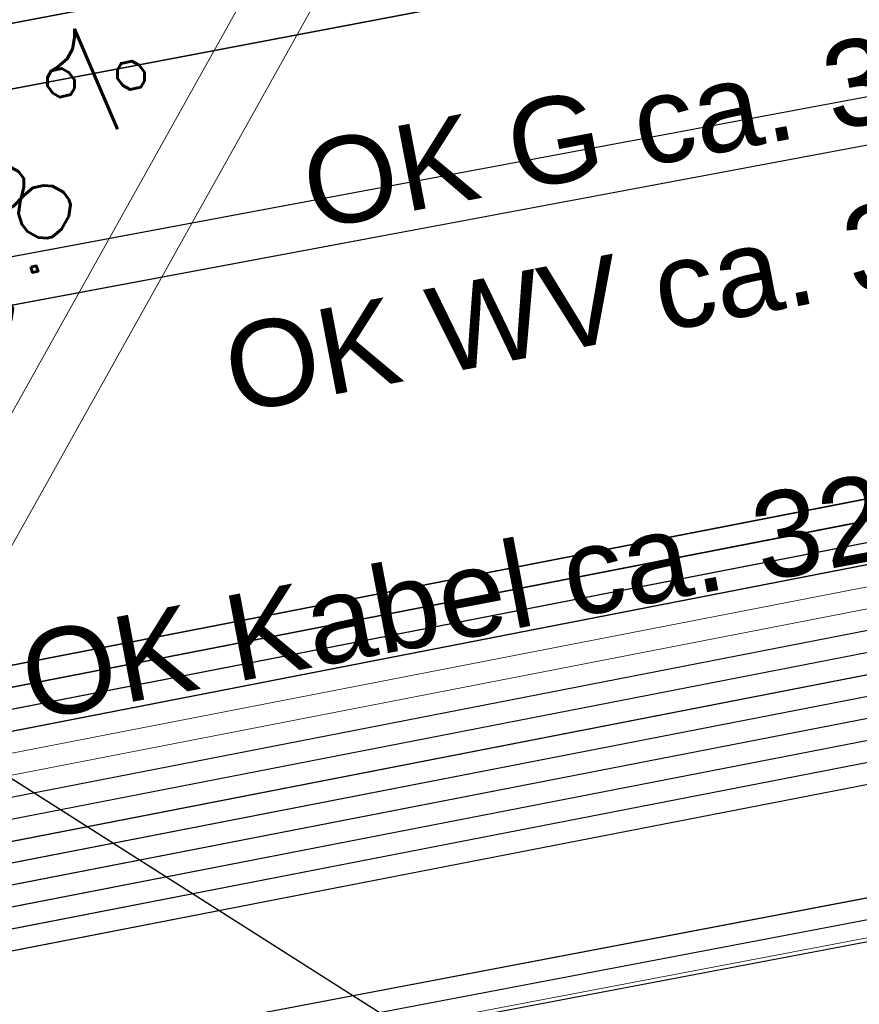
# Model space of a CAD drawing. Header units: metres. Extents: x -502 to 161, y -108 to 174.
# Tile 407 of 656: x -117.24 to -115.3, y -26.18 to -23.89. Entities that reach past the tile are written whole.
import ezdxf

# ---------------------------------------------------------------- set-up
doc = ezdxf.new("R2010")
doc.units = ezdxf.units.M
doc.header["$LTSCALE"] = 0.1
doc.linetypes.add('237', pattern=[93, 75, -18])
for name, color, linetype in [('BRI31-005.05-5p02-Koordinierung Lageplan 4. BA ZOB West 2022-06-15', 7, 'Continuous'), ('BRI31-005.06-5f07-Koordinierung Lageplan 4. BA ZOB Fernbusbahnh', 7, 'Continuous'), ('BRI32-005.02-5f05-Koordinierung Schemaplan 4 BA ZOB Teilbereich', 7, 'Continuous'), ('BRI32-005.03-5f06-Koordinierung Schemaplan 4 BA ZOB Teilbereich 2 Ost - Bahnhofsallee 2023-01-21', 7, 'Continuous')]:
    doc.layers.add(name, color=color, linetype=linetype)
doc.styles.add('Arial', font='arial.ttf')
doc.styles.add('Txt', font='txt_____.ttf')

msp = doc.modelspace()

# ---------------------------------------------------------------- linework, layer by layer
at = {"layer": 'BRI31-005.05-5p02-Koordinierung Lageplan 4. BA ZOB West 2022-06-15', "color": 1, "linetype": 'Continuous', "lineweight": 25, "true_color": 0xff0000, "transparency": 33554687}
msp.add_line((-117.5471, -25.472), (-114.1509, -27.6314), dxfattribs=at)
at = {"layer": 'BRI31-005.05-5p02-Koordinierung Lageplan 4. BA ZOB West 2022-06-15', "color": 6, "linetype": 'Continuous', "lineweight": 25, "true_color": 0xff00ff, "transparency": 33554687, "flags": 128}
for points in [[(-12.8197, -7.1584), (-13.0948, -7.1684), (-17.6753, -7.3484), (-25.0233, -7.7685), (-29.4119, -8.0888), (-36.588, -9.7298), (-36.8022, -9.7791), (-48.761, -11.229), (-54.8582, -12.3594), (-60.5568, -13.5195), (-72.2392, -15.9794), (-83.9386, -18.0493), (-95.7552, -20.2994), (-107.5641, -22.6294), (-119.3715, -24.8394), (-124.8625, -26.009), (-126.093, -26.1489), (-127.2478, -26.3291), (-138.8097, -28.3993), (-150.5411, -30.6494), (-156.6329, -31.8278), (-162.3974, -31.1788), (-174.3003, -29.339)], [(-174.3171, -29.4477), (-162.412, -31.2879), (-156.6285, -31.939), (-150.5203, -30.7574), (-138.7897, -28.5075), (-127.2296, -26.4376), (-126.0783, -26.2579), (-124.8448, -26.1177), (-119.3499, -24.9473), (-107.5433, -22.7374), (-95.7342, -20.4074), (-83.9188, -18.1575), (-72.2182, -16.0874), (-60.5345, -13.6272), (-54.8372, -12.4674), (-48.7444, -11.3378), (-36.7832, -9.8876), (-36.5634, -9.837), (-29.3955, -8.1979), (-25.0161, -7.8783), (-17.67, -7.4583), (-13.0906, -7.2783), (-12.8157, -7.2683)]]:
    msp.add_lwpolyline(points, dxfattribs=at)
at = {"layer": 'BRI31-005.05-5p02-Koordinierung Lageplan 4. BA ZOB West 2022-06-15', "color": 190, "linetype": 'Continuous', "lineweight": 35, "true_color": 0x7f00ff, "transparency": 33554687, "flags": 128}
for points in [[(-55.7007, -13.3634), (-59.4327, -13.9934), (-61.4087, -14.3464), (-62.2647, -14.4984), (-62.6667, -14.5974), (-62.8907, -14.7334), (-63.5967, -15.2334), (-64.4177, -15.8004), (-64.8657, -15.8864), (-69.7037, -16.7484), (-75.4637, -17.6884), (-81.7337, -18.6534), (-88.9077, -20.0034), (-93.6827, -20.7334), (-98.9647, -21.6334), (-104.5957, -22.9234), (-121.8907, -26.2934), (-126.8117, -27.2034), (-150.4477, -31.7134), (-157.1307, -33.0134), (-162.7687, -32.1234), (-174.7807, -30.4434), (-178.1477, -29.6134), (-179.1357, -29.4334)], [(-93.6747, -20.7824), (-98.9547, -21.6824), (-104.5847, -22.9724), (-121.8807, -26.3424), (-126.8027, -27.2524), (-150.4387, -31.7624), (-150.7407, -31.8214), (-157.1297, -33.0644), (-162.7757, -32.1724), (-174.7877, -30.4934), (-178.1567, -29.6624), (-179.1357, -29.4844)]]:
    msp.add_lwpolyline(points, dxfattribs=at)
at = {"layer": 'BRI31-005.05-5p02-Koordinierung Lageplan 4. BA ZOB West 2022-06-15', "color": 250, "linetype": 'Continuous', "lineweight": 25, "true_color": 0x333333, "transparency": 33554687, "flags": 128}
for points in [[(-179.1357, -29.7394), (-178.2047, -29.9074), (-176.5237, -30.3244), (-174.8367, -30.8434), (-162.8247, -32.5154), (-157.1227, -33.4214), (-150.6707, -32.1644), (-150.3757, -32.1054), (-126.7397, -27.5954), (-121.8107, -26.6854), (-104.5117, -23.3154), (-93.6067, -21.1744), (-88.8337, -20.4444), (-81.6527, -19.0944), (-75.3827, -18.1294), (-69.6317, -17.1894), (-64.2647, -16.2324), (-63.2977, -15.6984), (-62.6077, -15.0894), (-62.1947, -14.8414), (-59.6597, -14.3864), (-59.3767, -14.3364), (-55.6447, -13.7064)], [(-55.6367, -13.7554), (-59.3687, -14.3854), (-59.6507, -14.4354), (-62.1767, -14.8894), (-62.5777, -15.1304), (-63.2687, -15.7394), (-64.2477, -16.2804), (-69.6237, -17.2384), (-75.3737, -18.1784), (-81.6437, -19.1434), (-88.8257, -20.4934), (-93.5977, -21.2234), (-104.5017, -23.3644), (-121.8007, -26.7344), (-126.7307, -27.6444), (-150.3667, -32.1544), (-150.6607, -32.2134), (-157.1217, -33.4724), (-162.8317, -32.5644), (-174.8437, -30.8934), (-176.5357, -30.3734), (-178.2147, -29.9564), (-179.1357, -29.7904)], [(-55.6287, -13.8044), (-59.3607, -14.4344), (-59.6427, -14.4844), (-62.1587, -14.9374), (-62.5477, -15.1714), (-63.2397, -15.7804), (-64.2307, -16.3284), (-69.6157, -17.2874), (-75.3647, -18.2274), (-81.6347, -19.1924), (-88.8177, -20.5424), (-93.5887, -21.2724), (-104.4917, -23.4134), (-121.7907, -26.7834), (-126.7217, -27.6934), (-150.3577, -32.2034), (-150.6507, -32.2624), (-157.1207, -33.5234), (-162.8387, -32.6134), (-174.8507, -30.9434), (-176.5477, -30.4224), (-178.2247, -30.0054), (-179.1357, -29.8414)], [(-55.6207, -13.8534), (-59.3527, -14.4834), (-59.6277, -14.5324), (-62.1407, -14.9854), (-62.5177, -15.2124), (-63.2107, -15.8214), (-64.2137, -16.3764), (-69.6077, -17.3364), (-75.3557, -18.2764), (-81.6257, -19.2414), (-88.8097, -20.5914), (-93.5797, -21.3214), (-104.4817, -23.4624), (-121.7807, -26.8324), (-126.7127, -27.7424), (-150.3487, -32.2524), (-150.6407, -32.3114), (-157.1197, -33.5744), (-162.8457, -32.6624), (-174.8577, -30.9934), (-176.5597, -30.4714), (-178.2347, -30.0544), (-179.1357, -29.8924)], [(-55.6127, -13.9024), (-59.3447, -14.5324), (-59.6247, -14.5824), (-62.1227, -15.0334), (-62.4877, -15.2534), (-63.1817, -15.8624), (-64.1967, -16.4244), (-69.5997, -17.3854), (-75.3467, -18.3254), (-81.6167, -19.2904), (-88.8017, -20.6404), (-93.5707, -21.3704), (-104.4717, -23.5114), (-121.7707, -26.8814), (-126.7037, -27.7914), (-150.3397, -32.3014), (-150.6307, -32.3604), (-157.1187, -33.6254), (-162.8527, -32.7114), (-174.8647, -31.0434), (-176.5717, -30.5204), (-178.2447, -30.1034), (-179.1357, -29.9434)], [(-55.6047, -13.9514), (-59.3367, -14.5814), (-62.1047, -15.0814), (-62.4577, -15.2944), (-63.1527, -15.9034), (-64.1797, -16.4724), (-69.5917, -17.4344), (-75.3377, -18.3744), (-81.6077, -19.3394), (-88.7937, -20.6894), (-93.5617, -21.4194), (-104.4617, -23.5604), (-121.7607, -26.9304), (-126.6947, -27.8404), (-150.3307, -32.3504), (-150.6207, -32.4094), (-157.1177, -33.6764), (-162.8597, -32.7604), (-174.8717, -31.0934), (-176.5837, -30.5694), (-178.2547, -30.1524), (-179.1357, -29.9944)], [(-56.5667, -14.3244), (-56.9487, -14.6244), (-57.8377, -15.3484), (-58.3257, -15.4954), (-59.9937, -15.7044), (-61.6697, -15.9144), (-63.7887, -16.4534), (-69.5837, -17.4834), (-75.3287, -18.4234), (-81.5687, -19.5644), (-84.6457, -20.1594), (-93.6297, -21.6994), (-104.3877, -23.8594), (-121.7187, -27.1554), (-122.6217, -27.3224), (-126.1537, -27.9814), (-137.6357, -30.1594), (-150.2927, -32.5534), (-151.8867, -32.8594), (-157.0417, -33.8394), (-163.2567, -32.9244), (-174.3647, -31.3244), (-178.3997, -30.6854)], [(-56.5467, -14.3734), (-56.9177, -14.6634), (-57.8137, -15.3934), (-58.3107, -15.5434), (-58.9957, -15.6304), (-59.9877, -15.7544), (-61.6607, -15.9634), (-63.7777, -16.5024), (-69.5757, -17.5324), (-75.3197, -18.4724), (-81.5597, -19.6134), (-84.6367, -20.2084), (-93.6207, -21.7484), (-104.3777, -23.9084), (-121.7097, -27.2044), (-122.6127, -27.3714), (-126.1447, -28.0304), (-137.6267, -30.2084), (-150.2837, -32.6024), (-151.8777, -32.9084), (-157.0407, -33.8904), (-163.2637, -32.9734), (-174.3717, -31.3734), (-178.4067, -30.7344)], [(-56.5277, -14.4214), (-56.8867, -14.7024), (-57.7897, -15.4384), (-58.2967, -15.5914), (-58.9897, -15.6804), (-59.9817, -15.8044), (-61.6517, -16.0124), (-63.7667, -16.5514), (-69.5677, -17.5814), (-75.3107, -18.5214), (-81.5507, -19.6624), (-84.6277, -20.2574), (-93.6117, -21.7974), (-104.3677, -23.9574), (-121.7007, -27.2534), (-122.6037, -27.4204), (-126.1357, -28.0794), (-137.6177, -30.2574), (-150.2747, -32.6514), (-151.8687, -32.9574), (-154.1107, -33.3844)], [(-62.5057, -14.9114), (-62.7017, -15.0274), (-63.4007, -15.5204), (-64.2987, -16.1364), (-69.6477, -17.0914), (-75.4007, -18.0314), (-81.6707, -18.9964), (-88.8497, -20.3464), (-93.6247, -21.0764), (-104.5317, -23.2174), (-121.8307, -26.5874), (-126.7577, -27.4974), (-150.3937, -32.0074), (-150.6907, -32.0664), (-157.1247, -33.3194), (-162.8107, -32.4174), (-174.8227, -30.7434), (-176.4997, -30.2264), (-178.1847, -29.8094), (-179.1357, -29.6374)], [(-62.4797, -14.9544), (-62.6747, -15.0694), (-63.3727, -15.5614), (-64.2817, -16.1844), (-69.6397, -17.1404), (-75.3917, -18.0804), (-81.6617, -19.0454), (-88.8417, -20.3954), (-93.6157, -21.1254), (-104.5217, -23.2664), (-121.8207, -26.6364), (-126.7487, -27.5464), (-150.3847, -32.0564), (-150.6807, -32.1154), (-157.1237, -33.3704), (-162.8177, -32.4664), (-174.8297, -30.7934), (-176.5117, -30.2754), (-178.1947, -29.8584), (-179.1357, -29.6884)], [(-93.6667, -20.8314), (-98.9447, -21.7314), (-104.5737, -23.0214), (-121.8707, -26.3914), (-126.7937, -27.3014), (-150.4297, -31.8114), (-150.7307, -31.8704), (-157.1287, -33.1154), (-162.7827, -32.2214), (-174.7947, -30.5434), (-178.1657, -29.7114), (-179.1357, -29.5354)], [(-93.6587, -20.8804), (-98.9347, -21.7804), (-104.5627, -23.0704), (-121.8607, -26.4404), (-126.7847, -27.3504), (-150.4207, -31.8604), (-150.7207, -31.9194), (-157.1277, -33.1664), (-162.7897, -32.2704), (-174.8017, -30.5934), (-178.1747, -29.7604), (-179.1357, -29.5864)]]:
    msp.add_lwpolyline(points, dxfattribs=at)
at = {"layer": 'BRI31-005.05-5p02-Koordinierung Lageplan 4. BA ZOB West 2022-06-15', "color": 116, "linetype": 'Continuous', "lineweight": 13, "true_color": 0x007f3f, "transparency": 33554687, "flags": 128}
for points in [[(-150.4307, -31.8114), (-126.7937, -27.3014), (-121.8697, -26.3914), (-104.5727, -23.0214), (-98.8977, -21.7234), (-93.6667, -20.8304)], [(-150.4217, -31.8604), (-126.7847, -27.3504), (-121.8597, -26.4404), (-104.5617, -23.0704), (-98.9347, -21.7804), (-93.6587, -20.8794)], [(-93.6347, -21.0284), (-98.8577, -21.9194), (-104.5307, -23.2174), (-121.8317, -26.5874), (-126.7577, -27.4974), (-150.3927, -32.0074)], [(-93.6267, -21.0774), (-98.8947, -21.9764), (-104.5197, -23.2664), (-121.8217, -26.6364), (-126.7487, -27.5464), (-150.3837, -32.0564)]]:
    msp.add_lwpolyline(points, dxfattribs=at)
at = {"layer": 'BRI31-005.05-5p02-Koordinierung Lageplan 4. BA ZOB West 2022-06-15', "color": 251, "linetype": 'Continuous', "lineweight": 13, "true_color": 0x5b5b5b, "transparency": 33554687, "flags": 128}
for points in [[(-93.6507, -20.9294), (-98.8777, -21.8214), (-104.5517, -23.1194), (-121.8507, -26.4894), (-126.7757, -27.3994), (-150.4117, -31.9094), (-150.7107, -31.9684), (-157.1267, -33.2174), (-162.7967, -32.3194), (-174.8087, -30.6434), (-176.5547, -29.7624), (-176.4667, -28.8414), (-176.3907, -28.5144)], [(-93.6427, -20.9784), (-98.9147, -21.8784), (-104.5407, -23.1684), (-121.8407, -26.5384), (-126.7667, -27.4484), (-150.4027, -31.9584), (-150.7007, -32.0174), (-157.1257, -33.2684), (-162.8037, -32.3684), (-174.8157, -30.6934), (-176.6607, -29.8214), (-176.5657, -28.8254), (-176.4877, -28.4914)]]:
    msp.add_lwpolyline(points, dxfattribs=at)
at = {"layer": 'BRI31-005.05-5p02-Koordinierung Lageplan 4. BA ZOB West 2022-06-15', "color": 3, "linetype": '237', "lineweight": 35, "true_color": 0x00ff00, "transparency": 33554687, "flags": 128}
msp.add_lwpolyline([(-104.7382, -21.518), (-117.859, -24.017), (-117.859, -24.017, -0.096537), (-119.8292, -24.0085), (-119.8292, -24.0085), (-119.8292, -24.0085, 0.095135), (-121.828, -23.9944), (-121.828, -23.9944)], format="xyb", dxfattribs=at)
at = {"layer": 'BRI31-005.05-5p02-Koordinierung Lageplan 4. BA ZOB West 2022-06-15', "color": 7, "linetype": '237', "lineweight": 35, "transparency": 33554687, "flags": 128}
msp.add_lwpolyline([(-104.7101, -21.6653), (-117.8309, -24.1643, -0.096537), (-119.8586, -24.1556), (-119.8586, -24.1556, 0.095135), (-121.8007, -24.1419), (-121.8007, -24.1419)], format="xyb", dxfattribs=at)
at = {"layer": 'BRI31-005.05-5p02-Koordinierung Lageplan 4. BA ZOB West 2022-06-15', "color": 1, "linetype": 'Continuous', "lineweight": 18, "true_color": 0xff0000, "transparency": 33554687, "flags": 128}
msp.add_lwpolyline([(-117.4816, -25.5086), (-115.4306, -21.8335), (-115.5616, -21.7604), (-117.6126, -25.4354)], dxfattribs=at)
at = {"layer": 'BRI31-005.05-5p02-Koordinierung Lageplan 4. BA ZOB West 2022-06-15', "color": 35, "linetype": 'Continuous', "lineweight": 13, "true_color": 0x99724c, "transparency": 33554687, "flags": 128}
msp.add_lwpolyline([(-93.6127, -21.7884), (-104.3697, -23.9484), (-121.7017, -27.2444), (-122.6047, -27.4114), (-126.1367, -28.0704), (-137.6187, -30.2484), (-150.2757, -32.6424), (-151.8707, -32.9484), (-154.1167, -33.3754), (-154.2567, -33.5434), (-154.3317, -33.7634), (-154.1997, -34.4534), (-153.5657, -37.8804), (-153.2087, -40.8104), (-153.0367, -41.2454), (-151.5157, -44.7774), (-150.4287, -47.2014), (-149.9687, -47.5874), (-147.5347, -48.6044)], dxfattribs=at)
at = {"layer": 'BRI31-005.06-5f07-Koordinierung Lageplan 4. BA ZOB Fernbusbahnh', "color": 190, "linetype": 'Continuous', "lineweight": 30, "true_color": 0x7f00ff, "transparency": 33554687, "flags": 128}
for points in [[(-55.7007, -13.3634), (-59.4327, -13.9934), (-61.4087, -14.3464), (-62.2647, -14.4984), (-62.6667, -14.5974), (-62.8907, -14.7334), (-63.5967, -15.2334), (-64.4177, -15.8004), (-64.8657, -15.8864), (-69.7037, -16.7484), (-75.4637, -17.6884), (-81.7337, -18.6534), (-88.9077, -20.0034), (-93.6827, -20.7334), (-98.9647, -21.6334), (-104.5957, -22.9234), (-121.8907, -26.2934), (-126.8117, -27.2034), (-150.4477, -31.7134), (-157.1307, -33.0134), (-162.7687, -32.1234), (-174.7807, -30.4434), (-178.1477, -29.6134), (-179.1357, -29.4334)], [(-93.6747, -20.7824), (-98.9547, -21.6824), (-104.5847, -22.9724), (-121.8807, -26.3424), (-126.8027, -27.2524), (-150.4387, -31.7624), (-150.7407, -31.8214), (-157.1297, -33.0644), (-162.7757, -32.1724), (-174.7877, -30.4934), (-178.1567, -29.6624), (-179.1357, -29.4844)]]:
    msp.add_lwpolyline(points, dxfattribs=at)
at = {"layer": 'BRI31-005.06-5f07-Koordinierung Lageplan 4. BA ZOB Fernbusbahnh', "color": 250, "linetype": 'Continuous', "lineweight": 20, "true_color": 0x333333, "transparency": 33554687, "flags": 128}
for points in [[(-179.1357, -29.7394), (-178.2047, -29.9074), (-176.5237, -30.3244), (-174.8367, -30.8434), (-162.8247, -32.5154), (-157.1227, -33.4214), (-150.6707, -32.1644), (-150.3757, -32.1054), (-126.7397, -27.5954), (-121.8107, -26.6854), (-104.5117, -23.3154), (-93.6067, -21.1744), (-88.8337, -20.4444), (-81.6527, -19.0944), (-75.3827, -18.1294), (-69.6317, -17.1894), (-64.2647, -16.2324), (-63.2977, -15.6984), (-62.6077, -15.0894), (-62.1947, -14.8414), (-59.6597, -14.3864), (-59.3767, -14.3364), (-55.6447, -13.7064)], [(-55.6367, -13.7554), (-59.3687, -14.3854), (-59.6507, -14.4354), (-62.1767, -14.8894), (-62.5777, -15.1304), (-63.2687, -15.7394), (-64.2477, -16.2804), (-69.6237, -17.2384), (-75.3737, -18.1784), (-81.6437, -19.1434), (-88.8257, -20.4934), (-93.5977, -21.2234), (-104.5017, -23.3644), (-121.8007, -26.7344), (-126.7307, -27.6444), (-150.3667, -32.1544), (-150.6607, -32.2134), (-157.1217, -33.4724), (-162.8317, -32.5644), (-174.8437, -30.8934), (-176.5357, -30.3734), (-178.2147, -29.9564), (-179.1357, -29.7904)], [(-55.6287, -13.8044), (-59.3607, -14.4344), (-59.6427, -14.4844), (-62.1587, -14.9374), (-62.5477, -15.1714), (-63.2397, -15.7804), (-64.2307, -16.3284), (-69.6157, -17.2874), (-75.3647, -18.2274), (-81.6347, -19.1924), (-88.8177, -20.5424), (-93.5887, -21.2724), (-104.4917, -23.4134), (-121.7907, -26.7834), (-126.7217, -27.6934), (-150.3577, -32.2034), (-150.6507, -32.2624), (-157.1207, -33.5234), (-162.8387, -32.6134), (-174.8507, -30.9434), (-176.5477, -30.4224), (-178.2247, -30.0054), (-179.1357, -29.8414)], [(-55.6207, -13.8534), (-59.3527, -14.4834), (-59.6277, -14.5324), (-62.1407, -14.9854), (-62.5177, -15.2124), (-63.2107, -15.8214), (-64.2137, -16.3764), (-69.6077, -17.3364), (-75.3557, -18.2764), (-81.6257, -19.2414), (-88.8097, -20.5914), (-93.5797, -21.3214), (-104.4817, -23.4624), (-121.7807, -26.8324), (-126.7127, -27.7424), (-150.3487, -32.2524), (-150.6407, -32.3114), (-157.1197, -33.5744), (-162.8457, -32.6624), (-174.8577, -30.9934), (-176.5597, -30.4714), (-178.2347, -30.0544), (-179.1357, -29.8924)], [(-55.6127, -13.9024), (-59.3447, -14.5324), (-59.6247, -14.5824), (-62.1227, -15.0334), (-62.4877, -15.2534), (-63.1817, -15.8624), (-64.1967, -16.4244), (-69.5997, -17.3854), (-75.3467, -18.3254), (-81.6167, -19.2904), (-88.8017, -20.6404), (-93.5707, -21.3704), (-104.4717, -23.5114), (-121.7707, -26.8814), (-126.7037, -27.7914), (-150.3397, -32.3014), (-150.6307, -32.3604), (-157.1187, -33.6254), (-162.8527, -32.7114), (-174.8647, -31.0434), (-176.5717, -30.5204), (-178.2447, -30.1034), (-179.1357, -29.9434)], [(-55.6047, -13.9514), (-59.3367, -14.5814), (-62.1047, -15.0814), (-62.4577, -15.2944), (-63.1527, -15.9034), (-64.1797, -16.4724), (-69.5917, -17.4344), (-75.3377, -18.3744), (-81.6077, -19.3394), (-88.7937, -20.6894), (-93.5617, -21.4194), (-104.4617, -23.5604), (-121.7607, -26.9304), (-126.6947, -27.8404), (-150.3307, -32.3504), (-150.6207, -32.4094), (-157.1177, -33.6764), (-162.8597, -32.7604), (-174.8717, -31.0934), (-176.5837, -30.5694), (-178.2547, -30.1524), (-179.1357, -29.9944)], [(-56.5667, -14.3244), (-56.9487, -14.6244), (-57.8377, -15.3484), (-58.3257, -15.4954), (-59.9937, -15.7044), (-61.6697, -15.9144), (-63.7887, -16.4534), (-69.5837, -17.4834), (-75.3287, -18.4234), (-81.5687, -19.5644), (-84.6457, -20.1594), (-93.6297, -21.6994), (-104.3877, -23.8594), (-121.7187, -27.1554), (-122.6217, -27.3224), (-126.1537, -27.9814), (-137.6357, -30.1594), (-150.2927, -32.5534), (-151.8867, -32.8594), (-157.0417, -33.8394), (-163.2567, -32.9244), (-174.3647, -31.3244), (-178.3997, -30.6854)], [(-56.5467, -14.3734), (-56.9177, -14.6634), (-57.8137, -15.3934), (-58.3107, -15.5434), (-58.9957, -15.6304), (-59.9877, -15.7544), (-61.6607, -15.9634), (-63.7777, -16.5024), (-69.5757, -17.5324), (-75.3197, -18.4724), (-81.5597, -19.6134), (-84.6367, -20.2084), (-93.6207, -21.7484), (-104.3777, -23.9084), (-121.7097, -27.2044), (-122.6127, -27.3714), (-126.1447, -28.0304), (-137.6267, -30.2084), (-150.2837, -32.6024), (-151.8777, -32.9084), (-157.0407, -33.8904), (-163.2637, -32.9734), (-174.3717, -31.3734), (-178.4067, -30.7344)], [(-62.5057, -14.9114), (-62.7017, -15.0274), (-63.4007, -15.5204), (-64.2987, -16.1364), (-69.6477, -17.0914), (-75.4007, -18.0314), (-81.6707, -18.9964), (-88.8497, -20.3464), (-93.6247, -21.0764), (-104.5317, -23.2174), (-121.8307, -26.5874), (-126.7577, -27.4974), (-150.3937, -32.0074), (-150.6907, -32.0664), (-157.1247, -33.3194), (-162.8107, -32.4174), (-174.8227, -30.7434), (-176.4997, -30.2264), (-178.1847, -29.8094), (-179.1357, -29.6374)], [(-62.4797, -14.9544), (-62.6747, -15.0694), (-63.3727, -15.5614), (-64.2817, -16.1844), (-69.6397, -17.1404), (-75.3917, -18.0804), (-81.6617, -19.0454), (-88.8417, -20.3954), (-93.6157, -21.1254), (-104.5217, -23.2664), (-121.8207, -26.6364), (-126.7487, -27.5464), (-150.3847, -32.0564), (-150.6807, -32.1154), (-157.1237, -33.3704), (-162.8177, -32.4664), (-174.8297, -30.7934), (-176.5117, -30.2754), (-178.1947, -29.8584), (-179.1357, -29.6884)], [(-93.6667, -20.8314), (-98.9447, -21.7314), (-104.5737, -23.0214), (-121.8707, -26.3914), (-126.7937, -27.3014), (-150.4297, -31.8114), (-150.7307, -31.8704), (-157.1287, -33.1154), (-162.7827, -32.2214), (-174.7947, -30.5434), (-178.1657, -29.7114), (-179.1357, -29.5354)], [(-93.6587, -20.8804), (-98.9347, -21.7804), (-104.5627, -23.0704), (-121.8607, -26.4404), (-126.7847, -27.3504), (-150.4207, -31.8604), (-150.7207, -31.9194), (-157.1277, -33.1664), (-162.7897, -32.2704), (-174.8017, -30.5934), (-178.1747, -29.7604), (-179.1357, -29.5864)]]:
    msp.add_lwpolyline(points, dxfattribs=at)
at = {"layer": 'BRI32-005.02-5f05-Koordinierung Schemaplan 4 BA ZOB Teilbereich', "color": 6, "linetype": 'Continuous', "lineweight": 25, "true_color": 0xff00ff, "transparency": 33554687, "flags": 128}
for points in [[(-12.8197, -7.1584), (-13.0948, -7.1684), (-17.6753, -7.3484), (-25.0233, -7.7685), (-29.4119, -8.0888), (-36.588, -9.7298), (-36.8022, -9.7791), (-48.761, -11.229), (-54.8582, -12.3594), (-60.5568, -13.5195), (-72.2392, -15.9794), (-83.9386, -18.0493), (-95.7552, -20.2994), (-107.5641, -22.6294), (-119.3715, -24.8394), (-124.8625, -26.009), (-126.093, -26.1489), (-127.2478, -26.3291), (-138.8097, -28.3993), (-150.5411, -30.6494), (-156.6329, -31.8278), (-162.3974, -31.1788), (-174.3003, -29.339)], [(-174.3171, -29.4477), (-162.412, -31.2879), (-156.6285, -31.939), (-150.5203, -30.7574), (-138.7897, -28.5075), (-127.2296, -26.4376), (-126.0783, -26.2579), (-124.8448, -26.1177), (-119.3499, -24.9473), (-107.5433, -22.7374), (-95.7342, -20.4074), (-83.9188, -18.1575), (-72.2182, -16.0874), (-60.5345, -13.6272), (-54.8372, -12.4674), (-48.7444, -11.3378), (-36.7832, -9.8876), (-36.5634, -9.837), (-29.3955, -8.1979), (-25.0161, -7.8783), (-17.67, -7.4583), (-13.0906, -7.2783), (-12.8157, -7.2683)]]:
    msp.add_lwpolyline(points, dxfattribs=at)
at = {"layer": 'BRI32-005.02-5f05-Koordinierung Schemaplan 4 BA ZOB Teilbereich', "color": 190, "linetype": 'Continuous', "lineweight": 35, "true_color": 0x7f00ff, "transparency": 33554687, "flags": 128}
for points in [[(-55.7007, -13.3634), (-59.4327, -13.9934), (-61.4087, -14.3464), (-62.2647, -14.4984), (-62.6667, -14.5974), (-62.8907, -14.7334), (-63.5967, -15.2334), (-64.4177, -15.8004), (-64.8657, -15.8864), (-69.7037, -16.7484), (-75.4637, -17.6884), (-81.7337, -18.6534), (-88.9077, -20.0034), (-93.6827, -20.7334), (-98.9647, -21.6334), (-104.5957, -22.9234), (-121.8907, -26.2934), (-126.8117, -27.2034), (-150.4477, -31.7134), (-157.1307, -33.0134), (-162.7687, -32.1234), (-174.7807, -30.4434), (-178.1477, -29.6134), (-179.1357, -29.4334)], [(-93.6747, -20.7824), (-98.9547, -21.6824), (-104.5847, -22.9724), (-121.8807, -26.3424), (-126.8027, -27.2524), (-150.4387, -31.7624), (-150.7407, -31.8214), (-157.1297, -33.0644), (-162.7757, -32.1724), (-174.7877, -30.4934), (-178.1567, -29.6624), (-179.1357, -29.4844)]]:
    msp.add_lwpolyline(points, dxfattribs=at)
at = {"layer": 'BRI32-005.02-5f05-Koordinierung Schemaplan 4 BA ZOB Teilbereich', "color": 250, "linetype": 'Continuous', "lineweight": 25, "true_color": 0x333333, "transparency": 33554687, "flags": 128}
for points in [[(-179.1357, -29.7394), (-178.2047, -29.9074), (-176.5237, -30.3244), (-174.8367, -30.8434), (-162.8247, -32.5154), (-157.1227, -33.4214), (-150.6707, -32.1644), (-150.3757, -32.1054), (-126.7397, -27.5954), (-121.8107, -26.6854), (-104.5117, -23.3154), (-93.6067, -21.1744), (-88.8337, -20.4444), (-81.6527, -19.0944), (-75.3827, -18.1294), (-69.6317, -17.1894), (-64.2647, -16.2324), (-63.2977, -15.6984), (-62.6077, -15.0894), (-62.1947, -14.8414), (-59.6597, -14.3864), (-59.3767, -14.3364), (-55.6447, -13.7064)], [(-55.6367, -13.7554), (-59.3687, -14.3854), (-59.6507, -14.4354), (-62.1767, -14.8894), (-62.5777, -15.1304), (-63.2687, -15.7394), (-64.2477, -16.2804), (-69.6237, -17.2384), (-75.3737, -18.1784), (-81.6437, -19.1434), (-88.8257, -20.4934), (-93.5977, -21.2234), (-104.5017, -23.3644), (-121.8007, -26.7344), (-126.7307, -27.6444), (-150.3667, -32.1544), (-150.6607, -32.2134), (-157.1217, -33.4724), (-162.8317, -32.5644), (-174.8437, -30.8934), (-176.5357, -30.3734), (-178.2147, -29.9564), (-179.1357, -29.7904)], [(-55.6287, -13.8044), (-59.3607, -14.4344), (-59.6427, -14.4844), (-62.1587, -14.9374), (-62.5477, -15.1714), (-63.2397, -15.7804), (-64.2307, -16.3284), (-69.6157, -17.2874), (-75.3647, -18.2274), (-81.6347, -19.1924), (-88.8177, -20.5424), (-93.5887, -21.2724), (-104.4917, -23.4134), (-121.7907, -26.7834), (-126.7217, -27.6934), (-150.3577, -32.2034), (-150.6507, -32.2624), (-157.1207, -33.5234), (-162.8387, -32.6134), (-174.8507, -30.9434), (-176.5477, -30.4224), (-178.2247, -30.0054), (-179.1357, -29.8414)], [(-55.6207, -13.8534), (-59.3527, -14.4834), (-59.6277, -14.5324), (-62.1407, -14.9854), (-62.5177, -15.2124), (-63.2107, -15.8214), (-64.2137, -16.3764), (-69.6077, -17.3364), (-75.3557, -18.2764), (-81.6257, -19.2414), (-88.8097, -20.5914), (-93.5797, -21.3214), (-104.4817, -23.4624), (-121.7807, -26.8324), (-126.7127, -27.7424), (-150.3487, -32.2524), (-150.6407, -32.3114), (-157.1197, -33.5744), (-162.8457, -32.6624), (-174.8577, -30.9934), (-176.5597, -30.4714), (-178.2347, -30.0544), (-179.1357, -29.8924)], [(-55.6127, -13.9024), (-59.3447, -14.5324), (-59.6247, -14.5824), (-62.1227, -15.0334), (-62.4877, -15.2534), (-63.1817, -15.8624), (-64.1967, -16.4244), (-69.5997, -17.3854), (-75.3467, -18.3254), (-81.6167, -19.2904), (-88.8017, -20.6404), (-93.5707, -21.3704), (-104.4717, -23.5114), (-121.7707, -26.8814), (-126.7037, -27.7914), (-150.3397, -32.3014), (-150.6307, -32.3604), (-157.1187, -33.6254), (-162.8527, -32.7114), (-174.8647, -31.0434), (-176.5717, -30.5204), (-178.2447, -30.1034), (-179.1357, -29.9434)], [(-55.6047, -13.9514), (-59.3367, -14.5814), (-62.1047, -15.0814), (-62.4577, -15.2944), (-63.1527, -15.9034), (-64.1797, -16.4724), (-69.5917, -17.4344), (-75.3377, -18.3744), (-81.6077, -19.3394), (-88.7937, -20.6894), (-93.5617, -21.4194), (-104.4617, -23.5604), (-121.7607, -26.9304), (-126.6947, -27.8404), (-150.3307, -32.3504), (-150.6207, -32.4094), (-157.1177, -33.6764), (-162.8597, -32.7604), (-174.8717, -31.0934), (-176.5837, -30.5694), (-178.2547, -30.1524), (-179.1357, -29.9944)], [(-56.5667, -14.3244), (-56.9487, -14.6244), (-57.8377, -15.3484), (-58.3257, -15.4954), (-59.9937, -15.7044), (-61.6697, -15.9144), (-63.7887, -16.4534), (-69.5837, -17.4834), (-75.3287, -18.4234), (-81.5687, -19.5644), (-84.6457, -20.1594), (-93.6297, -21.6994), (-104.3877, -23.8594), (-121.7187, -27.1554), (-122.6217, -27.3224), (-126.1537, -27.9814), (-137.6357, -30.1594), (-150.2927, -32.5534), (-151.8867, -32.8594), (-157.0417, -33.8394), (-163.2567, -32.9244), (-174.3647, -31.3244), (-178.3997, -30.6854)], [(-56.5467, -14.3734), (-56.9177, -14.6634), (-57.8137, -15.3934), (-58.3107, -15.5434), (-58.9957, -15.6304), (-59.9877, -15.7544), (-61.6607, -15.9634), (-63.7777, -16.5024), (-69.5757, -17.5324), (-75.3197, -18.4724), (-81.5597, -19.6134), (-84.6367, -20.2084), (-93.6207, -21.7484), (-104.3777, -23.9084), (-121.7097, -27.2044), (-122.6127, -27.3714), (-126.1447, -28.0304), (-137.6267, -30.2084), (-150.2837, -32.6024), (-151.8777, -32.9084), (-157.0407, -33.8904), (-163.2637, -32.9734), (-174.3717, -31.3734), (-178.4067, -30.7344)], [(-56.5277, -14.4214), (-56.8867, -14.7024), (-57.7897, -15.4384), (-58.2967, -15.5914), (-58.9897, -15.6804), (-59.9817, -15.8044), (-61.6517, -16.0124), (-63.7667, -16.5514), (-69.5677, -17.5814), (-75.3107, -18.5214), (-81.5507, -19.6624), (-84.6277, -20.2574), (-93.6117, -21.7974), (-104.3677, -23.9574), (-121.7007, -27.2534), (-122.6037, -27.4204), (-126.1357, -28.0794), (-137.6177, -30.2574), (-150.2747, -32.6514), (-151.8687, -32.9574), (-154.1107, -33.3844)], [(-93.6667, -20.8314), (-98.9447, -21.7314), (-104.5737, -23.0214), (-121.8707, -26.3914), (-126.7937, -27.3014), (-150.4297, -31.8114), (-150.7307, -31.8704), (-157.1287, -33.1154), (-162.7827, -32.2214), (-174.7947, -30.5434), (-178.1657, -29.7114), (-179.1357, -29.5354)], [(-93.6587, -20.8804), (-98.9347, -21.7804), (-104.5627, -23.0704), (-121.8607, -26.4404), (-126.7847, -27.3504), (-150.4207, -31.8604), (-150.7207, -31.9194), (-157.1277, -33.1664), (-162.7897, -32.2704), (-174.8017, -30.5934), (-178.1747, -29.7604), (-179.1357, -29.5864)]]:
    msp.add_lwpolyline(points, dxfattribs=at)
at = {"layer": 'BRI32-005.02-5f05-Koordinierung Schemaplan 4 BA ZOB Teilbereich', "color": 116, "linetype": 'Continuous', "lineweight": 13, "true_color": 0x007f3f, "transparency": 33554687, "flags": 128}
for points in [[(-150.4307, -31.8114), (-126.7937, -27.3014), (-121.8697, -26.3914), (-104.5727, -23.0214), (-98.8977, -21.7234), (-93.6667, -20.8304)], [(-150.4217, -31.8604), (-126.7847, -27.3504), (-121.8597, -26.4404), (-104.5617, -23.0704), (-98.9347, -21.7804), (-93.6587, -20.8794)], [(-93.6347, -21.0284), (-98.8577, -21.9194), (-104.5307, -23.2174), (-121.8317, -26.5874), (-126.7577, -27.4974), (-150.3927, -32.0074)], [(-93.6267, -21.0774), (-98.8947, -21.9764), (-104.5197, -23.2664), (-121.8217, -26.6364), (-126.7487, -27.5464), (-150.3837, -32.0564)]]:
    msp.add_lwpolyline(points, dxfattribs=at)
at = {"layer": 'BRI32-005.02-5f05-Koordinierung Schemaplan 4 BA ZOB Teilbereich', "color": 251, "linetype": 'Continuous', "lineweight": 13, "true_color": 0x5b5b5b, "transparency": 33554687, "flags": 128}
for points in [[(-93.6507, -20.9294), (-98.8777, -21.8214), (-104.5517, -23.1194), (-121.8507, -26.4894), (-126.7757, -27.3994), (-150.4117, -31.9094), (-150.7107, -31.9684), (-157.1267, -33.2174), (-162.7967, -32.3194), (-174.8087, -30.6434), (-176.5547, -29.7624), (-176.4667, -28.8414), (-176.3907, -28.5144)], [(-93.6427, -20.9784), (-98.9147, -21.8784), (-104.5407, -23.1684), (-121.8407, -26.5384), (-126.7667, -27.4484), (-150.4027, -31.9584), (-150.7007, -32.0174), (-157.1257, -33.2684), (-162.8037, -32.3684), (-174.8157, -30.6934), (-176.6607, -29.8214), (-176.5657, -28.8254), (-176.4877, -28.4914)]]:
    msp.add_lwpolyline(points, dxfattribs=at)
at = {"layer": 'BRI32-005.02-5f05-Koordinierung Schemaplan 4 BA ZOB Teilbereich', "color": 35, "linetype": 'Continuous', "lineweight": 13, "true_color": 0x99724c, "transparency": 33554687, "flags": 128}
msp.add_lwpolyline([(-93.6127, -21.7884), (-104.3697, -23.9484), (-121.7017, -27.2444), (-122.6047, -27.4114), (-126.1367, -28.0704), (-137.6187, -30.2484), (-150.2757, -32.6424), (-151.8707, -32.9484), (-154.1167, -33.3754), (-154.2567, -33.5434), (-154.3317, -33.7634), (-154.1997, -34.4534), (-153.5657, -37.8804), (-153.2087, -40.8104), (-153.0367, -41.2454), (-151.5157, -44.7774), (-150.4287, -47.2014), (-149.9687, -47.5874), (-147.5347, -48.6044)], dxfattribs=at)
at = {"layer": 'BRI32-005.03-5f06-Koordinierung Schemaplan 4 BA ZOB Teilbereich 2 Ost - Bahnhofsallee 2023-01-21', "color": 1, "linetype": 'Continuous', "lineweight": 20, "true_color": 0xff0000, "transparency": 33554687}
msp.add_line((-117.5471, -25.472), (-114.1509, -27.6314), dxfattribs=at)
at = {"layer": 'BRI32-005.03-5f06-Koordinierung Schemaplan 4 BA ZOB Teilbereich 2 Ost - Bahnhofsallee 2023-01-21', "color": 6, "linetype": 'Continuous', "lineweight": 20, "true_color": 0xff00ff, "transparency": 33554687, "flags": 128}
for points in [[(-12.8197, -7.1584), (-13.0948, -7.1684), (-17.6753, -7.3484), (-25.0233, -7.7685), (-29.4119, -8.0888), (-36.588, -9.7298), (-36.8022, -9.7791), (-48.761, -11.229), (-54.8582, -12.3594), (-60.5568, -13.5195), (-72.2392, -15.9794), (-83.9386, -18.0493), (-95.7552, -20.2994), (-107.5641, -22.6294), (-119.3715, -24.8394), (-124.8625, -26.009), (-126.093, -26.1489), (-127.2478, -26.3291), (-138.8097, -28.3993), (-150.5411, -30.6494), (-156.6329, -31.8278), (-162.3974, -31.1788), (-174.3003, -29.339)], [(-174.3171, -29.4477), (-162.412, -31.2879), (-156.6285, -31.939), (-150.5203, -30.7574), (-138.7897, -28.5075), (-127.2296, -26.4376), (-126.0783, -26.2579), (-124.8448, -26.1177), (-119.3499, -24.9473), (-107.5433, -22.7374), (-95.7342, -20.4074), (-83.9188, -18.1575), (-72.2182, -16.0874), (-60.5345, -13.6272), (-54.8372, -12.4674), (-48.7444, -11.3378), (-36.7832, -9.8876), (-36.5634, -9.837), (-29.3955, -8.1979), (-25.0161, -7.8783), (-17.67, -7.4583), (-13.0906, -7.2783), (-12.8157, -7.2683)]]:
    msp.add_lwpolyline(points, dxfattribs=at)
at = {"layer": 'BRI32-005.03-5f06-Koordinierung Schemaplan 4 BA ZOB Teilbereich 2 Ost - Bahnhofsallee 2023-01-21', "color": 190, "linetype": 'Continuous', "lineweight": 30, "true_color": 0x7f00ff, "transparency": 33554687, "flags": 128}
for points in [[(-55.7007, -13.3634), (-59.4327, -13.9934), (-61.4087, -14.3464), (-62.2647, -14.4984), (-62.6667, -14.5974), (-62.8907, -14.7334), (-63.5967, -15.2334), (-64.4177, -15.8004), (-64.8657, -15.8864), (-69.7037, -16.7484), (-75.4637, -17.6884), (-81.7337, -18.6534), (-88.9077, -20.0034), (-93.6827, -20.7334), (-98.9647, -21.6334), (-104.5957, -22.9234), (-121.8907, -26.2934), (-126.8117, -27.2034), (-150.4477, -31.7134), (-157.1307, -33.0134), (-162.7687, -32.1234), (-174.7807, -30.4434), (-178.1477, -29.6134), (-179.1357, -29.4334)], [(-93.6747, -20.7824), (-98.9547, -21.6824), (-104.5847, -22.9724), (-121.8807, -26.3424), (-126.8027, -27.2524), (-150.4387, -31.7624), (-150.7407, -31.8214), (-157.1297, -33.0644), (-162.7757, -32.1724), (-174.7877, -30.4934), (-178.1567, -29.6624), (-179.1357, -29.4844)]]:
    msp.add_lwpolyline(points, dxfattribs=at)
at = {"layer": 'BRI32-005.03-5f06-Koordinierung Schemaplan 4 BA ZOB Teilbereich 2 Ost - Bahnhofsallee 2023-01-21', "color": 250, "linetype": 'Continuous', "lineweight": 20, "true_color": 0x333333, "transparency": 33554687, "flags": 128}
for points in [[(-179.1357, -29.7394), (-178.2047, -29.9074), (-176.5237, -30.3244), (-174.8367, -30.8434), (-162.8247, -32.5154), (-157.1227, -33.4214), (-150.6707, -32.1644), (-150.3757, -32.1054), (-126.7397, -27.5954), (-121.8107, -26.6854), (-104.5117, -23.3154), (-93.6067, -21.1744), (-88.8337, -20.4444), (-81.6527, -19.0944), (-75.3827, -18.1294), (-69.6317, -17.1894), (-64.2647, -16.2324), (-63.2977, -15.6984), (-62.6077, -15.0894), (-62.1947, -14.8414), (-59.6597, -14.3864), (-59.3767, -14.3364), (-55.6447, -13.7064)], [(-55.6367, -13.7554), (-59.3687, -14.3854), (-59.6507, -14.4354), (-62.1767, -14.8894), (-62.5777, -15.1304), (-63.2687, -15.7394), (-64.2477, -16.2804), (-69.6237, -17.2384), (-75.3737, -18.1784), (-81.6437, -19.1434), (-88.8257, -20.4934), (-93.5977, -21.2234), (-104.5017, -23.3644), (-121.8007, -26.7344), (-126.7307, -27.6444), (-150.3667, -32.1544), (-150.6607, -32.2134), (-157.1217, -33.4724), (-162.8317, -32.5644), (-174.8437, -30.8934), (-176.5357, -30.3734), (-178.2147, -29.9564), (-179.1357, -29.7904)], [(-55.6287, -13.8044), (-59.3607, -14.4344), (-59.6427, -14.4844), (-62.1587, -14.9374), (-62.5477, -15.1714), (-63.2397, -15.7804), (-64.2307, -16.3284), (-69.6157, -17.2874), (-75.3647, -18.2274), (-81.6347, -19.1924), (-88.8177, -20.5424), (-93.5887, -21.2724), (-104.4917, -23.4134), (-121.7907, -26.7834), (-126.7217, -27.6934), (-150.3577, -32.2034), (-150.6507, -32.2624), (-157.1207, -33.5234), (-162.8387, -32.6134), (-174.8507, -30.9434), (-176.5477, -30.4224), (-178.2247, -30.0054), (-179.1357, -29.8414)], [(-55.6207, -13.8534), (-59.3527, -14.4834), (-59.6277, -14.5324), (-62.1407, -14.9854), (-62.5177, -15.2124), (-63.2107, -15.8214), (-64.2137, -16.3764), (-69.6077, -17.3364), (-75.3557, -18.2764), (-81.6257, -19.2414), (-88.8097, -20.5914), (-93.5797, -21.3214), (-104.4817, -23.4624), (-121.7807, -26.8324), (-126.7127, -27.7424), (-150.3487, -32.2524), (-150.6407, -32.3114), (-157.1197, -33.5744), (-162.8457, -32.6624), (-174.8577, -30.9934), (-176.5597, -30.4714), (-178.2347, -30.0544), (-179.1357, -29.8924)], [(-55.6127, -13.9024), (-59.3447, -14.5324), (-59.6247, -14.5824), (-62.1227, -15.0334), (-62.4877, -15.2534), (-63.1817, -15.8624), (-64.1967, -16.4244), (-69.5997, -17.3854), (-75.3467, -18.3254), (-81.6167, -19.2904), (-88.8017, -20.6404), (-93.5707, -21.3704), (-104.4717, -23.5114), (-121.7707, -26.8814), (-126.7037, -27.7914), (-150.3397, -32.3014), (-150.6307, -32.3604), (-157.1187, -33.6254), (-162.8527, -32.7114), (-174.8647, -31.0434), (-176.5717, -30.5204), (-178.2447, -30.1034), (-179.1357, -29.9434)], [(-55.6047, -13.9514), (-59.3367, -14.5814), (-62.1047, -15.0814), (-62.4577, -15.2944), (-63.1527, -15.9034), (-64.1797, -16.4724), (-69.5917, -17.4344), (-75.3377, -18.3744), (-81.6077, -19.3394), (-88.7937, -20.6894), (-93.5617, -21.4194), (-104.4617, -23.5604), (-121.7607, -26.9304), (-126.6947, -27.8404), (-150.3307, -32.3504), (-150.6207, -32.4094), (-157.1177, -33.6764), (-162.8597, -32.7604), (-174.8717, -31.0934), (-176.5837, -30.5694), (-178.2547, -30.1524), (-179.1357, -29.9944)], [(-56.5667, -14.3244), (-56.9487, -14.6244), (-57.8377, -15.3484), (-58.3257, -15.4954), (-59.9937, -15.7044), (-61.6697, -15.9144), (-63.7887, -16.4534), (-69.5837, -17.4834), (-75.3287, -18.4234), (-81.5687, -19.5644), (-84.6457, -20.1594), (-93.6297, -21.6994), (-104.3877, -23.8594), (-121.7187, -27.1554), (-122.6217, -27.3224), (-126.1537, -27.9814), (-137.6357, -30.1594), (-150.2927, -32.5534), (-151.8867, -32.8594), (-157.0417, -33.8394), (-163.2567, -32.9244), (-174.3647, -31.3244), (-178.3997, -30.6854)], [(-56.5467, -14.3734), (-56.9177, -14.6634), (-57.8137, -15.3934), (-58.3107, -15.5434), (-58.9957, -15.6304), (-59.9877, -15.7544), (-61.6607, -15.9634), (-63.7777, -16.5024), (-69.5757, -17.5324), (-75.3197, -18.4724), (-81.5597, -19.6134), (-84.6367, -20.2084), (-93.6207, -21.7484), (-104.3777, -23.9084), (-121.7097, -27.2044), (-122.6127, -27.3714), (-126.1447, -28.0304), (-137.6267, -30.2084), (-150.2837, -32.6024), (-151.8777, -32.9084), (-157.0407, -33.8904), (-163.2637, -32.9734), (-174.3717, -31.3734), (-178.4067, -30.7344)], [(-56.5277, -14.4214), (-56.8867, -14.7024), (-57.7897, -15.4384), (-58.2967, -15.5914), (-58.9897, -15.6804), (-59.9817, -15.8044), (-61.6517, -16.0124), (-63.7667, -16.5514), (-69.5677, -17.5814), (-75.3107, -18.5214), (-81.5507, -19.6624), (-84.6277, -20.2574), (-93.6117, -21.7974), (-104.3677, -23.9574), (-121.7007, -27.2534), (-122.6037, -27.4204), (-126.1357, -28.0794), (-137.6177, -30.2574), (-150.2747, -32.6514), (-151.8687, -32.9574), (-154.1107, -33.3844)], [(-62.5057, -14.9114), (-62.7017, -15.0274), (-63.4007, -15.5204), (-64.2987, -16.1364), (-69.6477, -17.0914), (-75.4007, -18.0314), (-81.6707, -18.9964), (-88.8497, -20.3464), (-93.6247, -21.0764), (-104.5317, -23.2174), (-121.8307, -26.5874), (-126.7577, -27.4974), (-150.3937, -32.0074), (-150.6907, -32.0664), (-157.1247, -33.3194), (-162.8107, -32.4174), (-174.8227, -30.7434), (-176.4997, -30.2264), (-178.1847, -29.8094), (-179.1357, -29.6374)], [(-62.4797, -14.9544), (-62.6747, -15.0694), (-63.3727, -15.5614), (-64.2817, -16.1844), (-69.6397, -17.1404), (-75.3917, -18.0804), (-81.6617, -19.0454), (-88.8417, -20.3954), (-93.6157, -21.1254), (-104.5217, -23.2664), (-121.8207, -26.6364), (-126.7487, -27.5464), (-150.3847, -32.0564), (-150.6807, -32.1154), (-157.1237, -33.3704), (-162.8177, -32.4664), (-174.8297, -30.7934), (-176.5117, -30.2754), (-178.1947, -29.8584), (-179.1357, -29.6884)], [(-93.6667, -20.8314), (-98.9447, -21.7314), (-104.5737, -23.0214), (-121.8707, -26.3914), (-126.7937, -27.3014), (-150.4297, -31.8114), (-150.7307, -31.8704), (-157.1287, -33.1154), (-162.7827, -32.2214), (-174.7947, -30.5434), (-178.1657, -29.7114), (-179.1357, -29.5354)], [(-93.6587, -20.8804), (-98.9347, -21.7804), (-104.5627, -23.0704), (-121.8607, -26.4404), (-126.7847, -27.3504), (-150.4207, -31.8604), (-150.7207, -31.9194), (-157.1277, -33.1664), (-162.7897, -32.2704), (-174.8017, -30.5934), (-178.1747, -29.7604), (-179.1357, -29.5864)]]:
    msp.add_lwpolyline(points, dxfattribs=at)
at = {"layer": 'BRI32-005.03-5f06-Koordinierung Schemaplan 4 BA ZOB Teilbereich 2 Ost - Bahnhofsallee 2023-01-21', "color": 116, "linetype": 'Continuous', "lineweight": 9, "true_color": 0x007f3f, "transparency": 33554687, "flags": 128}
for points in [[(-150.4307, -31.8114), (-126.7937, -27.3014), (-121.8697, -26.3914), (-104.5727, -23.0214), (-98.8977, -21.7234), (-93.6667, -20.8304)], [(-150.4217, -31.8604), (-126.7847, -27.3504), (-121.8597, -26.4404), (-104.5617, -23.0704), (-98.9347, -21.7804), (-93.6587, -20.8794)], [(-93.6347, -21.0284), (-98.8577, -21.9194), (-104.5307, -23.2174), (-121.8317, -26.5874), (-126.7577, -27.4974), (-150.3927, -32.0074)], [(-93.6267, -21.0774), (-98.8947, -21.9764), (-104.5197, -23.2664), (-121.8217, -26.6364), (-126.7487, -27.5464), (-150.3837, -32.0564)]]:
    msp.add_lwpolyline(points, dxfattribs=at)
at = {"layer": 'BRI32-005.03-5f06-Koordinierung Schemaplan 4 BA ZOB Teilbereich 2 Ost - Bahnhofsallee 2023-01-21', "color": 251, "linetype": 'Continuous', "lineweight": 9, "true_color": 0x5b5b5b, "transparency": 33554687, "flags": 128}
for points in [[(-93.6507, -20.9294), (-98.8777, -21.8214), (-104.5517, -23.1194), (-121.8507, -26.4894), (-126.7757, -27.3994), (-150.4117, -31.9094), (-150.7107, -31.9684), (-157.1267, -33.2174), (-162.7967, -32.3194), (-174.8087, -30.6434), (-176.5547, -29.7624), (-176.4667, -28.8414), (-176.3907, -28.5144)], [(-93.6427, -20.9784), (-98.9147, -21.8784), (-104.5407, -23.1684), (-121.8407, -26.5384), (-126.7667, -27.4484), (-150.4027, -31.9584), (-150.7007, -32.0174), (-157.1257, -33.2684), (-162.8037, -32.3684), (-174.8157, -30.6934), (-176.6607, -29.8214), (-176.5657, -28.8254), (-176.4877, -28.4914)]]:
    msp.add_lwpolyline(points, dxfattribs=at)
at = {"layer": 'BRI32-005.03-5f06-Koordinierung Schemaplan 4 BA ZOB Teilbereich 2 Ost - Bahnhofsallee 2023-01-21', "color": 3, "linetype": '237', "lineweight": 30, "true_color": 0x00ff00, "transparency": 33554687, "flags": 128}
msp.add_lwpolyline([(-104.7382, -21.518), (-117.859, -24.017), (-117.859, -24.017, -0.096537), (-119.8292, -24.0085), (-119.8292, -24.0085), (-119.8292, -24.0085, 0.095135), (-121.828, -23.9944), (-121.828, -23.9944)], format="xyb", dxfattribs=at)
at = {"layer": 'BRI32-005.03-5f06-Koordinierung Schemaplan 4 BA ZOB Teilbereich 2 Ost - Bahnhofsallee 2023-01-21', "color": 7, "linetype": '237', "lineweight": 30, "transparency": 33554687, "flags": 128}
msp.add_lwpolyline([(-104.7101, -21.6653), (-117.8309, -24.1643, -0.096537), (-119.8586, -24.1556), (-119.8586, -24.1556, 0.095135), (-121.8007, -24.1419), (-121.8007, -24.1419)], format="xyb", dxfattribs=at)
at = {"layer": 'BRI32-005.03-5f06-Koordinierung Schemaplan 4 BA ZOB Teilbereich 2 Ost - Bahnhofsallee 2023-01-21', "color": 1, "linetype": 'Continuous', "lineweight": 13, "true_color": 0xff0000, "transparency": 33554687, "flags": 128}
msp.add_lwpolyline([(-117.4816, -25.5086), (-115.4306, -21.8335), (-115.5616, -21.7604), (-117.6126, -25.4354)], dxfattribs=at)
at = {"layer": 'BRI32-005.03-5f06-Koordinierung Schemaplan 4 BA ZOB Teilbereich 2 Ost - Bahnhofsallee 2023-01-21', "color": 35, "linetype": 'Continuous', "lineweight": 9, "true_color": 0x99724c, "transparency": 33554687, "flags": 128}
msp.add_lwpolyline([(-93.6127, -21.7884), (-104.3697, -23.9484), (-121.7017, -27.2444), (-122.6047, -27.4114), (-126.1367, -28.0704), (-137.6187, -30.2484), (-150.2757, -32.6424), (-151.8707, -32.9484), (-154.1167, -33.3754), (-154.2567, -33.5434), (-154.3317, -33.7634), (-154.1997, -34.4534), (-153.5657, -37.8804), (-153.2087, -40.8104), (-153.0367, -41.2454), (-151.5157, -44.7774), (-150.4287, -47.2014), (-149.9687, -47.5874), (-147.5347, -48.6044)], dxfattribs=at)

# ---------------------------------------------------------------- texts
at = {"layer": 'BRI31-005.05-5p02-Koordinierung Lageplan 4. BA ZOB West 2022-06-15', "color": 1, "true_color": 0xff0000, "transparency": 33554687, "insert": (-117.8635, -25.2561), "char_height": 0.2, "attachment_point": 1, "rotation": 60.8343, "line_spacing_factor": 0.25, "style": 'Txt'}
msp.add_mtext('--> 9.8 % 4.2 m DN 150 PP', dxfattribs=at)
at = {"layer": 'BRI32-005.03-5f06-Koordinierung Schemaplan 4 BA ZOB Teilbereich 2 Ost - Bahnhofsallee 2023-01-21', "color": 1, "true_color": 0xff0000, "transparency": 33554687, "char_height": 0.2, "attachment_point": 1, "line_spacing_factor": 0.25}
for s, insert, rotation, style in [('--> 9.8 % 4.2 m DN 150 PP', (-117.8635, -25.2561), 60.8343, 'Txt'), ('OK G ca. 320.07', (-116.6013, -24.186), 10.7963, 'Arial'), ('OK WV ca. 320.10', (-116.7824, -24.6114), 10.7963, 'Arial'), ('OK Kabel ca. 320,51', (-117.2533, -25.3242), 10.7963, 'Arial')]:
    msp.add_mtext(s, dxfattribs=dict(at, insert=insert, rotation=rotation, style=style))

doc.saveas('drawing.dxf')
